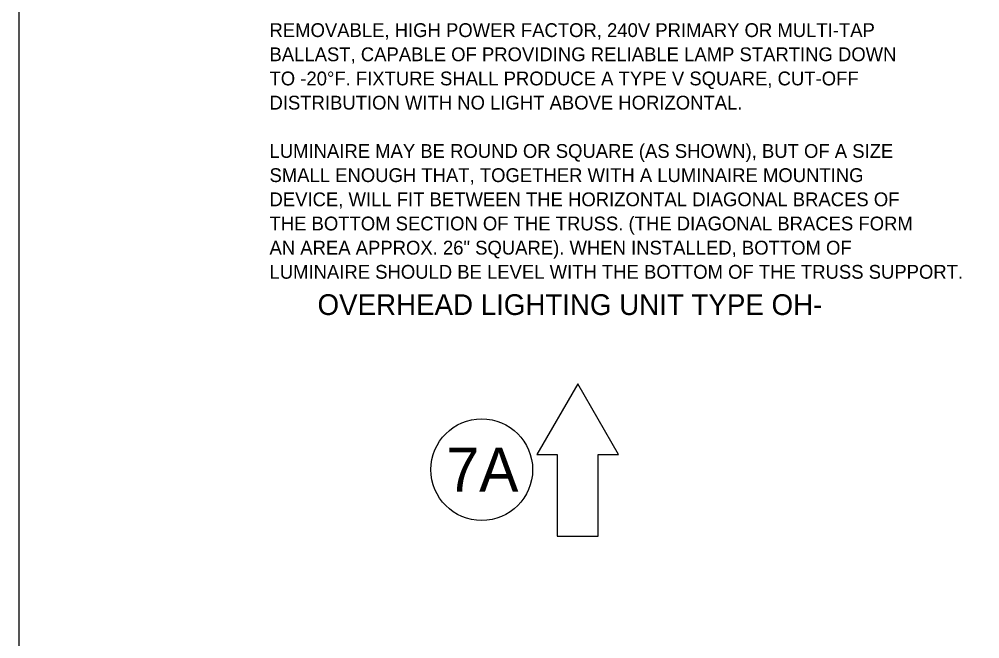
# Model space of a CAD drawing. Extents: x 99968 to 128667, y 90163 to 102182.
# Drawn here: x 99968 to 100802, y 97794 to 98333 of the extents above; entities that cross this region are included whole.
import ezdxf

# ---------------------------------------------------------------- set-up
doc = ezdxf.new("R2010")
doc.units = 0
for name, color, linetype in [('Border Prelim Stamp', 7, 'Continuous'), ('Default', 7, 'Continuous'), ('RD Standard Plans Active', 7, 'Continuous')]:
    doc.layers.add(name, color=color, linetype=linetype)

msp = doc.modelspace()

# ---------------------------------------------------------------- linework, layer by layer
at = {"layer": 'Border Prelim Stamp'}
msp.add_lwpolyline([(100452.82, 98015.82), (100417.35, 97954.38), (100435.08, 97954.38), (100435.08, 97883.43), (100470.56, 97883.43), (100470.56, 97954.38), (100488.3, 97954.38)], close=True, dxfattribs=at)
msp.add_circle((100369.46, 97941.32), 44.2, dxfattribs=at)
at = {"layer": 'Default'}
msp.add_lwpolyline([(99967.5, 98876.52), (103167.18, 98876.52), (103167.18, 96676.92), (99967.5, 96676.92)], close=True, dxfattribs=at)

# ---------------------------------------------------------------- texts
at = {"layer": 'Border Prelim Stamp'}
msp.add_text('7A', height=38.313, dxfattribs=at).set_placement((100338.69, 97922.17))
at = {"layer": 'RD Standard Plans Active'}
for s, height, p in [('REMOVABLE, HIGH POWER FACTOR, 240V PRIMARY OR MULTI-TAP', 12, (100185.01, 98317.18)), ('BALLAST, CAPABLE OF PROVIDING RELIABLE LAMP STARTING DOWN', 12, (100185.01, 98296.18)), ('TO -20°F. FIXTURE SHALL PRODUCE A TYPE V SQUARE, CUT-OFF', 12, (100185.01, 98275.18)), ('DISTRIBUTION WITH NO LIGHT ABOVE HORIZONTAL.', 12, (100185.01, 98254.18)), ('LUMINAIRE MAY BE ROUND OR SQUARE (AS SHOWN), BUT OF A SIZE', 12, (100185.01, 98212.18)), ('SMALL ENOUGH THAT, TOGETHER WITH A LUMINAIRE MOUNTING', 12, (100185.01, 98191.18)), ('DEVICE, WILL FIT BETWEEN THE HORIZONTAL DIAGONAL BRACES OF', 12, (100185.01, 98170.18)), ('THE BOTTOM SECTION OF THE TRUSS. (THE DIAGONAL BRACES FORM', 12, (100185.01, 98149.18)), ('AN AREA APPROX. 26" SQUARE). WHEN INSTALLED, BOTTOM OF', 12, (100185.01, 98128.18)), ('LUMINAIRE SHOULD BE LEVEL WITH THE BOTTOM OF THE TRUSS SUPPORT. ', 12, (100185.01, 98107.18)), ('OVERHEAD LIGHTING UNIT TYPE OH-', 18, (100226.77, 98075.7))]:
    msp.add_text(s, height=height, dxfattribs=at).set_placement(p)

doc.saveas('drawing.dxf')
